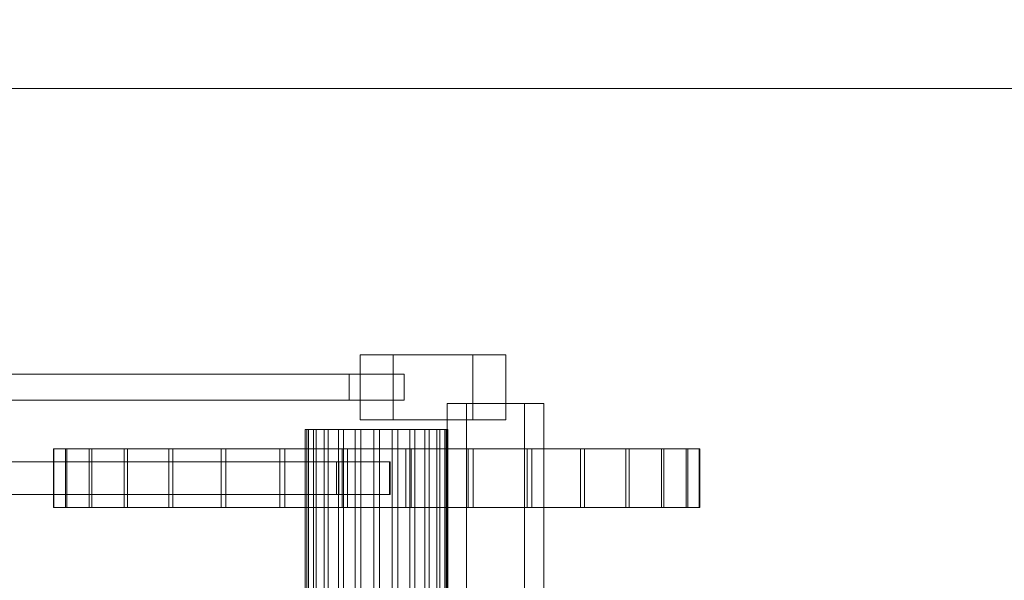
# Model space of a CAD drawing. Header units: millimetres. Extents: x -4395 to 65662, y -65530 to 6847.
# Tile 736 of 1034: x 24470 to 24774, y -17231 to -17059. Entities that reach past the tile are written whole.
import ezdxf

# ---------------------------------------------------------------- set-up
doc = ezdxf.new("R2010")
doc.units = ezdxf.units.MM
doc.layers.add('COTAS_P', color=1, linetype='Continuous', lineweight=0)
doc.layers.add('superior_C02', color=7, linetype='Continuous', lineweight=0)
doc.dimstyles.new('R19_100', dxfattribs={"dimtxt": 250, "dimasz": 150, "dimexe": 150, "dimexo": 80, "dimgap": 100, "dimtad": 1, "dimtih": 1, "dimtoh": 1, "dimdsep": 46, "dimcen": 0.09, "dimadec": 0, "dimazin": 0, "dimtfac": 1, "dimtdec": 4, "dimtofl": 0, "dimtmove": 0, "dimatfit": 3, "dimfxl": 1, "dimtolj": 1, "dimtzin": 0, "dimarcsym": 0})

# ---------------------------------------------------------------- blocks, each defined once
blk = doc.blocks.new('DIM_R33_31')
at = {"layer": 'COTAS_P'}
for p, q in [((24250.07, -17080), (24400.07, -17035)), ((26750.07, -17080), (26600.07, -17035)), ((24250.07, -17980), (24250.07, -17080)), ((24250.07, -17080), (26750.07, -17080)), ((24250.07, -17080), (24400.07, -17125)), ((26750.07, -17080), (26600.07, -17125)), ((26750.07, -17980), (26750.07, -17080))]:
    blk.add_line(p, q, dxfattribs=at)
blk.add_text('2500 P', height=250, dxfattribs=at).set_placement((25500.07, -16980))

msp = doc.modelspace()

# ---------------------------------------------------------------- linework, layer by layer
at = {"layer": 'superior_C02'}
for p, q in [((24585.169, -17162), (24574.966, -17162)), ((24574.966, -17162), (24574.966, -17182)), ((24609.681, -17162), (24574.966, -17162)), ((24585.169, -17182), (24585.169, -17162)), ((24619.883, -17162), (24585.169, -17162)), ((24609.681, -17182), (24609.681, -17162)), ((24609.681, -17162), (24619.883, -17162)), ((24619.883, -17162), (24619.883, -17182)), ((23572.11, -17168), (24571.61, -17168)), ((24588.525, -17168), (23589.024, -17168)), ((24571.61, -17176), (24571.61, -17168)), ((24571.61, -17168), (24588.525, -17168)), ((24588.525, -17168), (24588.525, -17176)), ((23572.11, -17176), (24571.61, -17176)), ((23589.024, -17176), (24588.525, -17176)), ((24588.525, -17176), (24571.61, -17176)), ((24625.701, -17177), (24601.837, -17177)), ((24601.837, -17177), (24601.837, -17580)), ((24607.798, -17177), (24601.837, -17177)), ((24607.798, -17580), (24607.798, -17177)), ((24607.798, -17177), (24631.662, -17177)), ((24625.701, -17580), (24625.701, -17177)), ((24625.701, -17177), (24631.662, -17177)), ((24631.662, -17177), (24631.662, -17580)), ((24574.966, -17182), (24585.169, -17182)), ((24609.681, -17182), (24574.966, -17182)), ((24585.169, -17182), (24619.883, -17182)), ((24619.883, -17182), (24609.681, -17182)), ((24558.602, -17185), (24558.086, -17185)), ((24558.086, -17185), (24559.067, -17185)), ((24558.086, -17459.5), (24558.086, -17185)), ((24560.582, -17185), (24558.602, -17185)), ((24558.602, -17459.5), (24558.602, -17185)), ((24559.067, -17185), (24561.48, -17185)), ((24559.067, -17459.5), (24559.067, -17185)), ((24563.889, -17185), (24560.582, -17185)), ((24560.582, -17459.5), (24560.582, -17185)), ((24561.48, -17185), (24565.159, -17185)), ((24561.48, -17459.5), (24561.48, -17185)), ((24568.299, -17185), (24563.889, -17185)), ((24563.889, -17459.5), (24563.889, -17185)), ((24565.159, -17185), (24569.855, -17185)), ((24565.159, -17459.5), (24565.159, -17185)), ((24573.51, -17185), (24568.299, -17185)), ((24568.299, -17459.5), (24568.299, -17185)), ((24569.855, -17185), (24575.246, -17185)), ((24569.855, -17459.5), (24569.855, -17185)), ((24579.169, -17185), (24573.51, -17185)), ((24573.51, -17459.5), (24573.51, -17185)), ((24575.246, -17185), (24580.966, -17185)), ((24575.246, -17459.5), (24575.246, -17185)), ((24584.889, -17185), (24579.169, -17185)), ((24579.169, -17459.5), (24579.169, -17185)), ((24580.966, -17185), (24586.625, -17185)), ((24580.966, -17459.5), (24580.966, -17185)), ((24590.28, -17185), (24584.889, -17185)), ((24584.889, -17459.5), (24584.889, -17185)), ((24586.625, -17185), (24591.836, -17185)), ((24586.625, -17459.5), (24586.625, -17185)), ((24594.976, -17185), (24590.28, -17185)), ((24590.28, -17459.5), (24590.28, -17185)), ((24591.836, -17185), (24596.246, -17185)), ((24591.836, -17459.5), (24591.836, -17185)), ((24598.655, -17185), (24594.976, -17185)), ((24594.976, -17459.5), (24594.976, -17185)), ((24596.246, -17185), (24599.553, -17185)), ((24596.246, -17459.5), (24596.246, -17185)), ((24601.068, -17185), (24598.655, -17185)), ((24598.655, -17459.5), (24598.655, -17185)), ((24599.553, -17185), (24601.533, -17185)), ((24599.553, -17459.5), (24599.553, -17185)), ((24602.049, -17185), (24601.068, -17185)), ((24601.068, -17185), (24601.068, -17459.5)), ((24601.533, -17185), (24602.049, -17185)), ((24601.533, -17459.5), (24601.533, -17185)), ((24602.049, -17459.5), (24602.049, -17185)), ((24484.141, -17191), (24480.473, -17191)), ((24480.473, -17191), (24480.632, -17191)), ((24480.473, -17209), (24480.473, -17191)), ((24480.632, -17191), (24484.613, -17191)), ((24480.632, -17209), (24480.632, -17191)), ((24491.495, -17191), (24484.141, -17191)), ((24484.141, -17209), (24484.141, -17191)), ((24484.613, -17191), (24492.261, -17191)), ((24484.613, -17209), (24484.613, -17191)), ((24502.253, -17191), (24491.495, -17191)), ((24491.495, -17209), (24491.495, -17191)), ((24492.261, -17191), (24503.285, -17191)), ((24492.261, -17209), (24492.261, -17191)), ((24516.002, -17191), (24502.253, -17191)), ((24502.253, -17209), (24502.253, -17191)), ((24503.285, -17191), (24517.258, -17191)), ((24503.285, -17209), (24503.285, -17191)), ((24532.213, -17191), (24516.002, -17191)), ((24516.002, -17209), (24516.002, -17191)), ((24517.258, -17191), (24533.646, -17191)), ((24517.258, -17209), (24517.258, -17191)), ((24550.262, -17191), (24532.213, -17191)), ((24532.213, -17209), (24532.213, -17191)), ((24533.646, -17191), (24551.818, -17191)), ((24533.646, -17209), (24533.646, -17191)), ((24569.457, -17191), (24550.262, -17191)), ((24550.262, -17209), (24550.262, -17191)), ((24551.818, -17191), (24571.075, -17191)), ((24551.818, -17209), (24551.818, -17191)), ((24589.06, -17191), (24569.457, -17191)), ((24569.457, -17209), (24569.457, -17191)), ((24571.075, -17191), (24590.678, -17191)), ((24571.075, -17209), (24571.075, -17191)), ((24608.317, -17191), (24589.06, -17191)), ((24589.06, -17209), (24589.06, -17191)), ((24590.678, -17191), (24609.873, -17191)), ((24590.678, -17209), (24590.678, -17191)), ((24626.489, -17191), (24608.317, -17191)), ((24608.317, -17209), (24608.317, -17191)), ((24609.873, -17191), (24627.922, -17191)), ((24609.873, -17209), (24609.873, -17191)), ((24642.877, -17191), (24626.489, -17191)), ((24626.489, -17209), (24626.489, -17191)), ((24627.922, -17191), (24644.133, -17191)), ((24627.922, -17209), (24627.922, -17191)), ((24656.85, -17191), (24642.877, -17191)), ((24642.877, -17209), (24642.877, -17191)), ((24644.133, -17191), (24657.882, -17191)), ((24644.133, -17209), (24644.133, -17191)), ((24667.874, -17191), (24656.85, -17191)), ((24656.85, -17209), (24656.85, -17191)), ((24657.882, -17191), (24668.64, -17191)), ((24657.882, -17209), (24657.882, -17191)), ((24675.522, -17191), (24667.874, -17191)), ((24667.874, -17209), (24667.874, -17191)), ((24668.64, -17191), (24675.994, -17191)), ((24668.64, -17209), (24668.64, -17191)), ((24679.503, -17191), (24675.522, -17191)), ((24675.522, -17191), (24675.522, -17209)), ((24675.994, -17191), (24679.662, -17191)), ((24675.994, -17209), (24675.994, -17191)), ((24679.662, -17191), (24679.503, -17191)), ((24679.503, -17209), (24679.503, -17191)), ((24679.662, -17209), (24679.662, -17191)), ((23572.992, -17195), (24567.683, -17195)), ((24568.404, -17195), (23573.713, -17195)), ((23582.888, -17195), (24584.017, -17195)), ((24584.262, -17195), (23583.132, -17195)), ((24567.683, -17205), (24567.683, -17195)), ((24567.683, -17195), (24568.404, -17195)), ((24568.404, -17195), (24568.404, -17205)), ((24584.017, -17205), (24584.017, -17195)), ((24584.017, -17195), (24584.262, -17195)), ((24584.262, -17195), (24584.262, -17205)), ((23572.992, -17205), (24567.683, -17205)), ((23573.713, -17205), (24568.404, -17205)), ((23582.888, -17205), (24584.017, -17205)), ((23583.132, -17205), (24584.262, -17205)), ((24568.404, -17205), (24567.683, -17205)), ((24584.262, -17205), (24584.017, -17205)), ((24480.632, -17209), (24480.473, -17209)), ((24480.473, -17209), (24484.141, -17209)), ((24484.613, -17209), (24480.632, -17209)), ((24484.141, -17209), (24491.495, -17209)), ((24492.261, -17209), (24484.613, -17209)), ((24491.495, -17209), (24502.253, -17209)), ((24503.285, -17209), (24492.261, -17209)), ((24502.253, -17209), (24516.002, -17209)), ((24517.258, -17209), (24503.285, -17209)), ((24516.002, -17209), (24532.213, -17209)), ((24533.646, -17209), (24517.258, -17209)), ((24532.213, -17209), (24550.262, -17209)), ((24551.818, -17209), (24533.646, -17209)), ((24550.262, -17209), (24569.457, -17209)), ((24571.075, -17209), (24551.818, -17209)), ((24569.457, -17209), (24589.06, -17209)), ((24590.678, -17209), (24571.075, -17209)), ((24589.06, -17209), (24608.317, -17209)), ((24609.873, -17209), (24590.678, -17209)), ((24608.317, -17209), (24626.489, -17209)), ((24627.922, -17209), (24609.873, -17209)), ((24626.489, -17209), (24642.877, -17209)), ((24644.133, -17209), (24627.922, -17209)), ((24642.877, -17209), (24656.85, -17209)), ((24657.882, -17209), (24644.133, -17209)), ((24656.85, -17209), (24667.874, -17209)), ((24668.64, -17209), (24657.882, -17209)), ((24667.874, -17209), (24675.522, -17209)), ((24675.994, -17209), (24668.64, -17209)), ((24675.522, -17209), (24679.503, -17209)), ((24679.662, -17209), (24675.994, -17209)), ((24679.503, -17209), (24679.662, -17209))]:
    msp.add_line(p, q, dxfattribs=at)

# ---------------------------------------------------------------- dimensions: what is measured, and where the dimension line sits
at = {"layer": 'COTAS_P'}
dim = msp.add_aligned_dim(p1=(24250.067, -17980), p2=(26750.067, -17980), distance=900, text='<> P', dimstyle='R19_100', dxfattribs=at)
dim.commit()
dim.dimension.update_dxf_attribs({"geometry": 'DIM_R33_31', "text_midpoint": (25500.067, -17080)})

doc.saveas('drawing.dxf')
